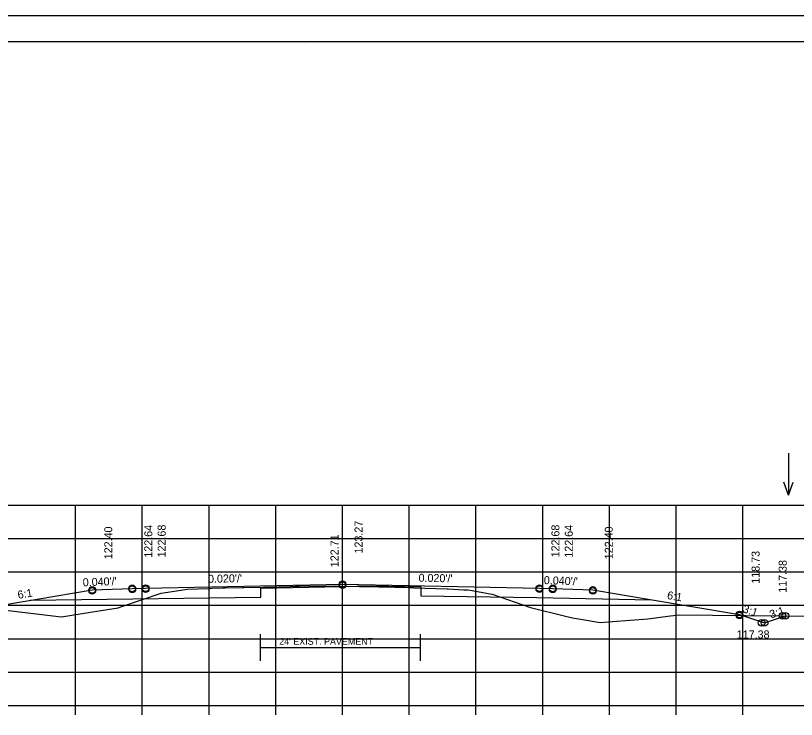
# Model space of a CAD drawing. Extents: x 1175611 to 1176402, y -433344 to -416213.
# Drawn here: x 1175732 to 1175849, y -420648.7 to -420543.3 of the extents above; entities that cross this region are included whole.
import ezdxf

# ---------------------------------------------------------------- set-up
doc = ezdxf.new("R2010")
doc.units = 0
for name, color, linetype in [('R_Alt Surface', 7, 'Continuous'), ('R_Axis', 7, 'Continuous'), ('R_Border', 7, 'Continuous'), ('R_Exist Surface', 7, 'Continuous'), ('R_Fin Surface', 7, 'Continuous'), ('R_Grid', 7, 'Continuous'), ('R_No Plot', 7, 'Continuous'), ('R_Water Annot', 7, 'Continuous'), ('R_Xsect Elev', 7, 'Continuous'), ('R_Xsect Slope', 7, 'Continuous')]:
    doc.layers.add(name, color=color, linetype=linetype)

msp = doc.modelspace()

# ---------------------------------------------------------------- linework, layer by layer
at = {"layer": 'R_Alt Surface'}
msp.add_line((1175768.67, -420637.91), (1175792.67, -420637.91), dxfattribs=at)
for points in [[(1175734.18, -420630.86), (1175768.73, -420630.37), (1175768.73, -420629.05), (1175785.53, -420628.71), (1175792.73, -420628.86), (1175792.73, -420630.18), (1175810.11, -420630.44), (1175827.28, -420630.78)], [(1175768.67, -420639.91), (1175768.67, -420635.91)], [(1175792.67, -420639.91), (1175792.67, -420635.91)]]:
    msp.add_lwpolyline(points, dxfattribs=at)
at = {"layer": 'R_Axis'}
for p, q in [((1175640.97, -420646.61), (1175920.97, -420646.61)), ((1175740.97, -420648.01), (1175740.97, -420646.61)), ((1175750.97, -420648.01), (1175750.97, -420646.61)), ((1175760.97, -420648.01), (1175760.97, -420646.61)), ((1175770.97, -420648.01), (1175770.97, -420646.61)), ((1175780.97, -420648.01), (1175780.97, -420646.61)), ((1175790.97, -420648.01), (1175790.97, -420646.61)), ((1175800.97, -420648.01), (1175800.97, -420646.61)), ((1175810.97, -420648.01), (1175810.97, -420646.61)), ((1175820.97, -420648.01), (1175820.97, -420646.61)), ((1175830.97, -420648.01), (1175830.97, -420646.61)), ((1175840.97, -420648.01), (1175840.97, -420646.61))]:
    msp.add_line(p, q, dxfattribs=at)
at = {"layer": 'R_Border'}
for p, q in [((1175622.97, -420547.15), (1175939.15, -420547.15)), ((1175775.49, -420547.41), (1175775.49, -420547.41)), ((1175775.49, -420547.41), (1175775.49, -420547.41))]:
    msp.add_line(p, q, dxfattribs=at)
at = {"layer": 'R_Exist Surface'}
msp.add_lwpolyline([(1175728.37, -420632.09), (1175738.41, -420633.26), (1175738.87, -420633.31), (1175743.22, -420632.61), (1175747.33, -420631.96), (1175747.92, -420631.76), (1175753.82, -420629.8), (1175755.45, -420629.56), (1175757.7, -420629.21), (1175759.3, -420629.14), (1175761.11, -420629.07), (1175761.45, -420629.06), (1175763.06, -420629), (1175763.41, -420628.99), (1175765.99, -420628.92), (1175766.19, -420628.92), (1175769.12, -420628.87), (1175769.36, -420628.87), (1175771.37, -420628.83), (1175771.53, -420628.82), (1175773.13, -420628.77), (1175773.16, -420628.77), (1175773.93, -420628.75), (1175774.49, -420628.75), (1175779.97, -420628.71), (1175780.57, -420628.72), (1175786.39, -420628.86), (1175786.58, -420628.86), (1175790.92, -420628.96), (1175791.17, -420628.96), (1175791.6, -420628.98), (1175796.67, -420629.14), (1175796.82, -420629.15), (1175799.17, -420629.27), (1175799.45, -420629.28), (1175799.77, -420629.3), (1175800.4, -420629.41), (1175803.35, -420629.92), (1175803.36, -420629.92), (1175803.37, -420629.92), (1175809.15, -420631.93), (1175814.4, -420633.22), (1175815.42, -420633.46), (1175816.95, -420633.74), (1175819.57, -420634.17), (1175821.43, -420634.03), (1175826.73, -420633.64), (1175830.1, -420633.17), (1175831.4, -420633.02), (1175866.32, -420633.36)], dxfattribs=at)
at = {"layer": 'R_Fin Surface'}
msp.add_lwpolyline([(1175713.83, -420632.03), (1175719.07, -420633.78), (1175721.47, -420632.98), (1175735.2, -420630.69), (1175743.47, -420629.31), (1175749.47, -420629.07), (1175751.47, -420629.03), (1175780.97, -420628.44), (1175810.47, -420629.03), (1175812.47, -420629.07), (1175818.47, -420629.31), (1175826.75, -420630.69), (1175840.47, -420632.98), (1175844.22, -420634.23), (1175847.36, -420633.18)], dxfattribs=at)
at = {"layer": 'R_Grid'}
for p, q in [((1175640.97, -420616.61), (1175920.97, -420616.61)), ((1175740.97, -420646.61), (1175740.97, -420616.61)), ((1175750.97, -420646.61), (1175750.97, -420616.61)), ((1175760.97, -420646.61), (1175760.97, -420616.61)), ((1175770.97, -420646.61), (1175770.97, -420616.61)), ((1175780.97, -420646.61), (1175780.97, -420616.61)), ((1175790.97, -420646.61), (1175790.97, -420616.61)), ((1175800.97, -420646.61), (1175800.97, -420616.61)), ((1175810.97, -420646.61), (1175810.97, -420616.61)), ((1175820.97, -420646.61), (1175820.97, -420616.61)), ((1175830.97, -420646.61), (1175830.97, -420616.61)), ((1175840.97, -420646.61), (1175840.97, -420616.61)), ((1175640.97, -420621.61), (1175920.97, -420621.61)), ((1175640.97, -420626.61), (1175920.97, -420626.61)), ((1175640.97, -420631.61), (1175920.97, -420631.61)), ((1175640.97, -420636.61), (1175920.97, -420636.61)), ((1175640.97, -420641.61), (1175920.97, -420641.61)), ((1175640.97, -420646.61), (1175920.97, -420646.61))]:
    msp.add_line(p, q, dxfattribs=at)
at = {"layer": 'R_No Plot'}
msp.add_line((1175610.57, -420543.25), (1175943.91, -420543.25), dxfattribs=at)
msp.add_lwpolyline([(1175610.57, -420543.25), (1175943.91, -420543.25), (1175943.91, -420756.59), (1175610.57, -420756.59)], close=True, dxfattribs=at)
for centre in [(1175749.47, -420629.07), (1175751.47, -420629.03), (1175751.47, -420629.17), (1175780.97, -420628.44), (1175780.97, -420628.58), (1175810.47, -420629.03), (1175810.47, -420629.17), (1175812.47, -420629.07), (1175743.47, -420629.31), (1175743.47, -420629.45), (1175749.47, -420629.21), (1175812.47, -420629.21), (1175818.47, -420629.31), (1175818.47, -420629.45), (1175840.47, -420632.98), (1175840.47, -420633.12), (1175846.91, -420633.18), (1175847.36, -420633.18), (1175847.36, -420633.18), (1175843.77, -420634.22), (1175844.22, -420634.23), (1175844.22, -420634.23)]:
    msp.add_circle(centre, 0.5, dxfattribs=at)
at = {"layer": 'R_Water Annot'}
for p, q in [((1175847.82, -420608.81), (1175847.82, -420615.09)), ((1175847.82, -420615.09), (1175847.12, -420613.17)), ((1175847.82, -420615.09), (1175848.52, -420613.17))]:
    msp.add_line(p, q, dxfattribs=at)

# ---------------------------------------------------------------- texts
at = {"layer": 'R_Alt Surface'}
msp.add_text("24' EXIST. PAVEMENT", height=1, dxfattribs=at).set_placement((1175771.48, -420637.52))
at = {"layer": 'R_Xsect Elev'}
for s, p in [('123.27', (1175783.97, -420623.84)), ('122.40', (1175746.47, -420624.71)), ('122.64', (1175752.47, -420624.47)), ('122.68', (1175754.47, -420624.43)), ('122.68', (1175813.47, -420624.43)), ('122.64', (1175815.47, -420624.47)), ('122.40', (1175821.47, -420624.71)), ('122.71', (1175780.37, -420625.9)), ('118.73', (1175843.47, -420628.37)), ('117.38', (1175847.53, -420629.73))]:
    msp.add_text(s, height=1.2, rotation=90, dxfattribs=at).set_placement(p)
msp.add_text('117.38', height=1.2, dxfattribs=at).set_placement((1175840.05, -420636.57))
at = {"layer": 'R_Xsect Slope'}
for s, rotation, p in [("0.040'/'", 2.2906, (1175742.07, -420628.77)), ("0.020'/'", 1.1458, (1175760.83, -420628.24)), ("0.020'/'", 358.8542, (1175792.36, -420628.07)), ("0.040'/'", 357.7094, (1175811.12, -420628.42)), ('6:1', 9.4623, (1175732.39, -420630.65)), ('6:1', 350.5377, (1175829.55, -420630.65)), ('3:1', 341.5651, (1175840.85, -420632.63)), ('3:1', 18.4349, (1175845.2, -420633.59))]:
    msp.add_text(s, height=1.2, rotation=rotation, dxfattribs=at).set_placement(p)

doc.saveas('drawing.dxf')
